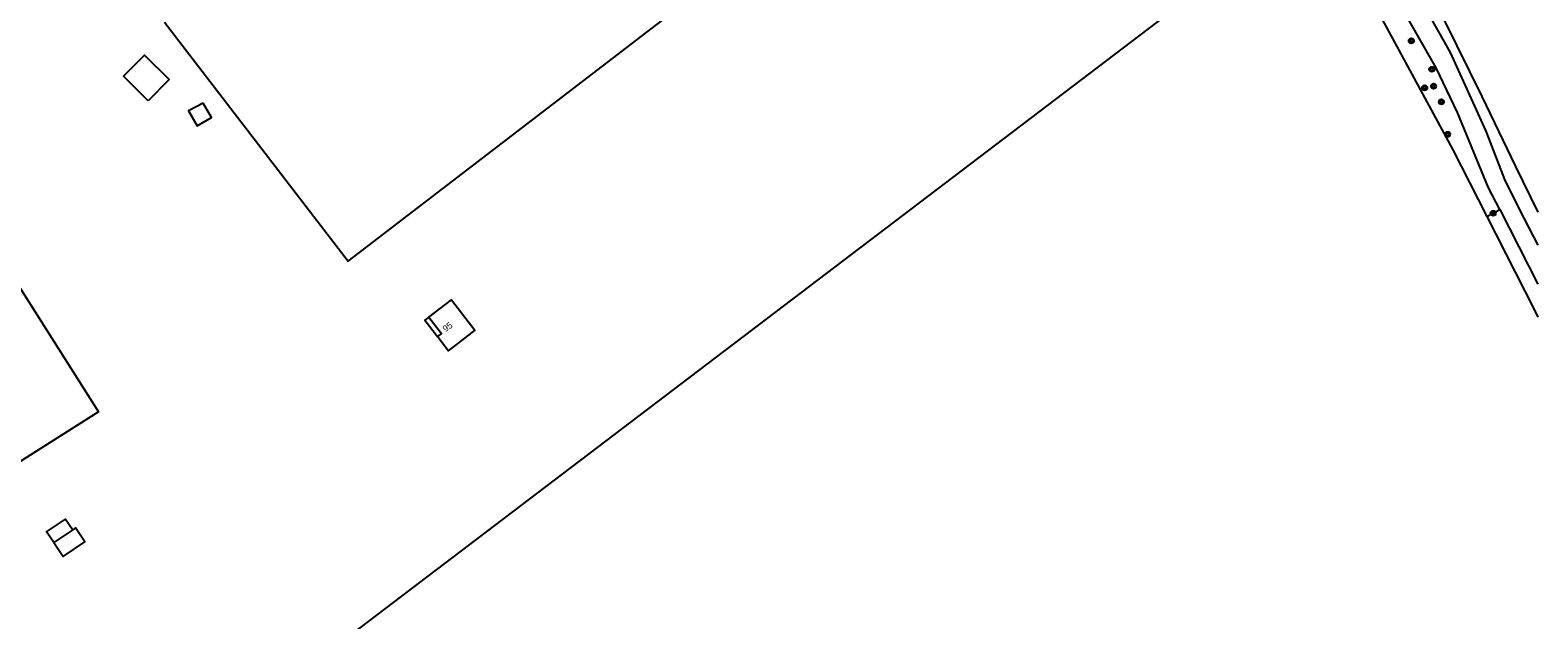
# Model space of a CAD drawing. Extents: x 124000 to 129000, y 395500 to 397503.
# Drawn here: x 128766.7 to 129000, y 395626.1 to 395717.4 of the extents above; entities that cross this region are included whole.
import ezdxf

# ---------------------------------------------------------------- set-up
doc = ezdxf.new("R2010")
doc.units = 0
for name, color, linetype in [('gg-afsc-draadraster', 7, 'Continuous'), ('gg-afsc-hekwerk', 7, 'Continuous'), ('gg-anno-huisnummerreeks BGT', 7, 'Continuous'), ('gg-bbg-bijgebouw', 7, 'Continuous'), ('gg-bbg-hoofdgebouw', 7, 'Continuous'), ('gg-bbg-luifel en loopbrug', 7, 'Continuous'), ('gg-knt-onverhard', 7, 'Continuous'), ('gt-grn-groengrens', 7, 'Continuous'), ('gt-grn-vlakafsluiter', 7, 'Continuous'), ('gt-symb-boom', 7, 'Continuous')]:
    doc.layers.add(name, color=color, linetype=linetype)

# ---------------------------------------------------------------- blocks, each defined once
blk = doc.blocks.new('gt0-BOOM')
at = {"layer": 'gt-symb-boom'}
for radius in [0.4, 0.2]:
    blk.add_circle((0, 0), radius, dxfattribs=at)

msp = doc.modelspace()

# ---------------------------------------------------------------- linework, layer by layer
at = {"layer": 'gg-afsc-draadraster'}
for points in [[(128965.94, 395737.46), (128986.82, 395698.95), (128992.11, 395688.54)], [(128992.11, 395688.54), (128999.44, 395674.13), (129000, 395672.96)]]:
    msp.add_lwpolyline(points, dxfattribs=at)
at = {"layer": 'gg-afsc-hekwerk'}
msp.add_lwpolyline([(128972.02, 395746.42), (128991.31, 395707.14), (128996.54, 395696.28), (129000, 395689.22)], dxfattribs=at)
at = {"layer": 'gg-bbg-bijgebouw'}
msp.add_line((128773.34, 395640.03), (128770.39, 395638.03), dxfattribs=at)
msp.add_lwpolyline([(128770.39, 395638.03), (128769.26, 395639.7), (128772.21, 395641.69), (128773.34, 395640.03)], dxfattribs=at)
at = {"layer": 'gg-bbg-hoofdgebouw'}
for points in [[(128828.43, 395672.95), (128831.93, 395675.63), (128835.52, 395670.95), (128831.42, 395667.76), (128829.76, 395669.93)], [(128828.43, 395672.95), (128830.38, 395670.41), (128829.76, 395669.93)]]:
    msp.add_lwpolyline(points, dxfattribs=at)
at = {"layer": 'gg-bbg-luifel en loopbrug'}
for points in [[(128785.02, 395706.47), (128781.18, 395710.27), (128784.42, 395713.53), (128788.25, 395709.73), (128785.02, 395706.47)], [(128793.52, 395706.11), (128791.23, 395704.92), (128792.56, 395702.6), (128794.8, 395703.88), (128793.52, 395706.11)], [(128828.43, 395672.95), (128827.81, 395672.48), (128829.76, 395669.93)], [(128770.39, 395638.03), (128771.85, 395635.87), (128775.22, 395638.15), (128773.76, 395640.31), (128773.34, 395640.03)]]:
    msp.add_lwpolyline(points, dxfattribs=at)
at = {"layer": 'gg-knt-onverhard'}
msp.add_line((128994.12, 395689.6), (129000, 395678.05), dxfattribs=at)
for points in [[(128994.12, 395689.6), (128992.36, 395692.97), (128987.58, 395704.63), (128984.27, 395711.58), (128967.79, 395740.52), (128965.26, 395743.9)], [(128970.07, 395743.7), (128970.39, 395742.41), (128986.45, 395713.94), (128991.95, 395701.74), (128994.82, 395694.29), (128997.13, 395689.65), (129000, 395684.09)]]:
    msp.add_lwpolyline(points, dxfattribs=at)
at = {"layer": 'gt-grn-groengrens'}
for p, q in [((128965.42, 395737.18), (128765.21, 395584.88)), ((128992.11, 395688.54), (128994.12, 395689.6))]:
    msp.add_line(p, q, dxfattribs=at)
at = {"layer": 'gt-grn-vlakafsluiter'}
for points in [[(128787.51, 395718.66), (128815.94, 395681.62), (128928.48, 395768.05)], [(128721.12, 395665.82), (128755.01, 395693.49), (128777.32, 395658.28), (128737.91, 395633.31)]]:
    msp.add_lwpolyline(points, dxfattribs=at)

# ---------------------------------------------------------------- block references
at = {"layer": 'gt-symb-boom'}
for p in [(128980.42, 395715.74), (128983.6, 395711.34), (128983.87, 395708.72), (128982.49, 395708.46), (128985.08, 395706.29), (128986.03, 395701.27), (128993.09, 395689.04)]:
    msp.add_blockref('gt0-BOOM', p, dxfattribs=at)

# ---------------------------------------------------------------- texts
at = {"layer": 'gg-anno-huisnummerreeks BGT'}
msp.add_text('95', height=1, rotation=37.5, dxfattribs=at).set_placement((128831.03, 395670.59))

doc.saveas('drawing.dxf')
